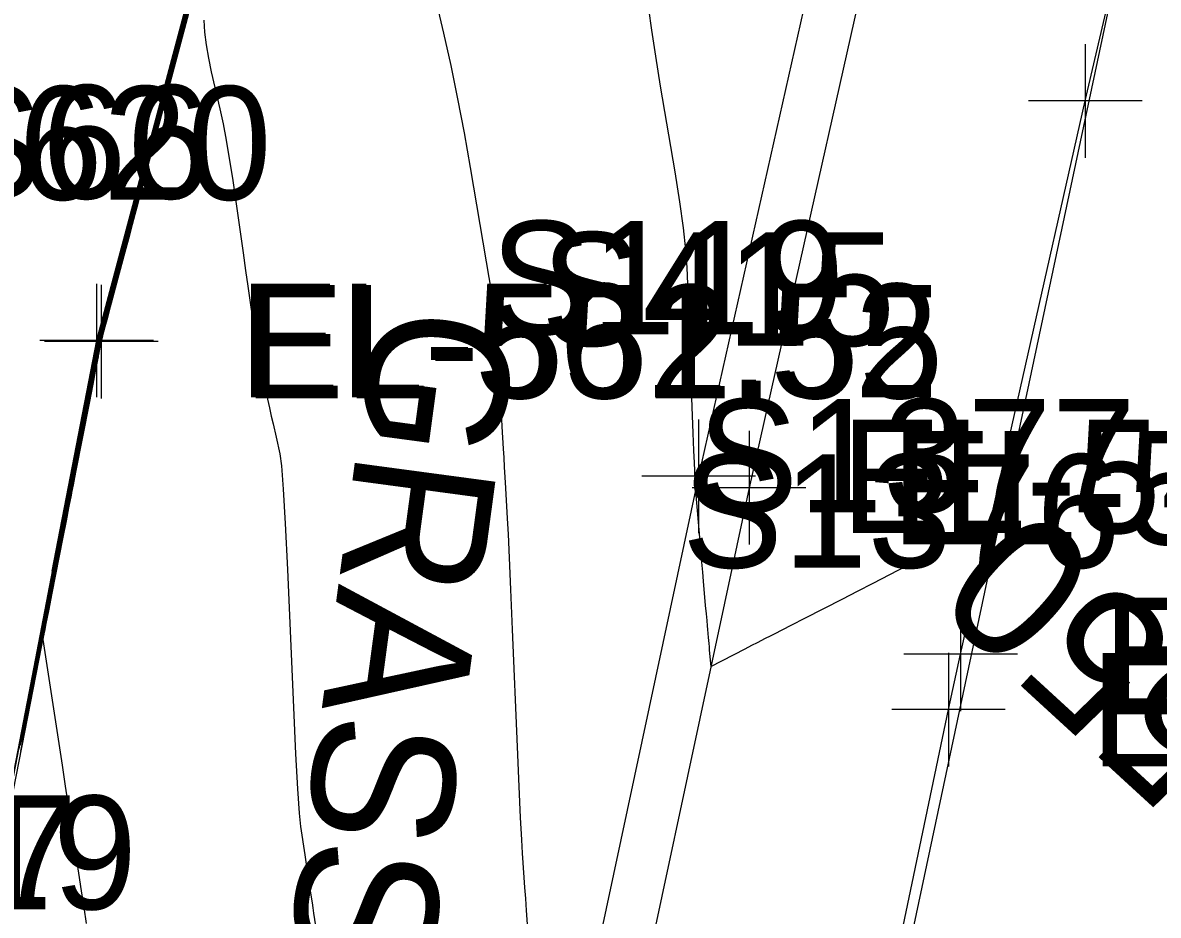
# Model space of a CAD drawing. Extents: x 1724534 to 1727318, y 657156 to 660047.
# Drawn here: x 1725433.66 to 1725473.69, y 659041.04 to 659072.5 of the extents above; entities that cross this region are included whole.
import ezdxf

# ---------------------------------------------------------------- set-up
doc = ezdxf.new("R2010")
doc.units = 0
for name, color, linetype in [('SURVEY - CONTOURS - Index with Text', 7, 'Continuous'), ('SURVEY - CONTOURS - Intermediate with optional Text', 7, 'Continuous'), ('SURVEY - DRAINAGE - Area Shapes', 7, 'Continuous'), ('SURVEY - DTM - Breaklines', 7, 'Continuous'), ('SURVEY - DTM - Breaklines - Points - Elevations', 7, 'Continuous'), ('SURVEY - DTM - Breaklines - Points - Locators', 7, 'Continuous'), ('SURVEY - DTM - Breaklines - Points - Numbers', 7, 'Continuous'), ('SURVEY - NON-TRANSPORTATION - Features', 7, 'Continuous'), ('SURVEY - NON-TRANSPORTATION - Features - Points - Elevations', 7, 'Continuous'), ('SURVEY - NON-TRANSPORTATION - Features - Points - Locators', 7, 'Continuous'), ('SURVEY - NON-TRANSPORTATION - Features - Points - Numbers', 7, 'Continuous'), ('SURVEY - TRANSPORTATION - Features', 7, 'Continuous'), ('SURVEY - TRANSPORTATION - Features - Points - Elevations', 7, 'Continuous'), ('SURVEY - TRANSPORTATION - Features - Points - Locators', 7, 'Continuous'), ('SURVEY - TRANSPORTATION - Features - Points - Numbers', 7, 'Continuous'), ('SURVEY - TRANSPORTATION - Roads', 7, 'Continuous'), ('SURVEY - TRANSPORTATION - Roads - Points - Elevations', 7, 'Continuous'), ('SURVEY - TRANSPORTATION - Roads - Points - Locators', 7, 'Continuous'), ('SURVEY - TRANSPORTATION - Roads - Points - Numbers', 7, 'Continuous'), ('SURVEY - VEGETATION - Features with Text', 7, 'Continuous')]:
    doc.layers.add(name, color=color, linetype=linetype)

msp = doc.modelspace()

# ---------------------------------------------------------------- linework, layer by layer
at = {"layer": 'SURVEY - CONTOURS - Index with Text'}
for points in [[(1725431.702, 659037.607), (1725434.483, 659051.964), (1725436.289, 659061.278), (1725436.739, 659062.97), (1725442.803, 659085.689), (1725443.218, 659087.406), (1725444.067, 659090.895), (1725444.533, 659092.814), (1725445.251, 659095.766), (1725445.721, 659097.707), (1725446.434, 659100.638), (1725446.909, 659102.599), (1725448.47, 659109.011), (1725448.782, 659110.316), (1725449.09, 659111.611), (1725449.912, 659115.124), (1725450.242, 659116.515), (1725451.057, 659119.996)], [(1725439.596, 659073.346), (1725439.239, 659072.004), (1725439.115, 659071.537), (1725439.01, 659071.142), (1725438.857, 659070.567), (1725438.703, 659069.993), (1725438.636, 659069.741), (1725438.549, 659069.416), (1725438.443, 659069.017), (1725438.317, 659068.544), (1725437.957, 659067.186), (1725437.831, 659066.714), (1725437.726, 659066.318), (1725437.64, 659065.996), (1725437.425, 659065.193), (1725437.36, 659064.946), (1725437.273, 659064.622), (1725437.167, 659064.221), (1725437.04, 659063.744), (1725436.674, 659062.369), (1725436.554, 659061.916), (1725436.467, 659061.59), (1725436.414, 659061.39), (1725436.395, 659061.316), (1725436.387, 659061.288), (1725436.383, 659061.272), (1725436.378, 659061.245), (1725436.37, 659061.208), (1725436.36, 659061.159), (1725436.332, 659061.015), (1725436.318, 659060.942), (1725436.296, 659060.831), (1725436.268, 659060.682), (1725436.231, 659060.495), (1725436.125, 659059.945), (1725436.077, 659059.699), (1725435.934, 659058.963), (1725435.838, 659058.474), (1725435.562, 659057.061), (1725435.467, 659056.572), (1725435.388, 659056.166), (1725435.325, 659055.842), (1725435.278, 659055.601), (1725435.174, 659055.066), (1725435.127, 659054.824), (1725435.064, 659054.498), (1725434.984, 659054.088), (1725434.887, 659053.594), (1725434.608, 659052.166), (1725434.512, 659051.673), (1725434.433, 659051.266), (1725434.324, 659050.707), (1725434.224, 659050.19), (1725434.178, 659049.953), (1725434.115, 659049.629), (1725434.034, 659049.217), (1725433.655, 659047.272)], [(1725455.714, 659072.988), (1725455.818, 659072.229), (1725455.957, 659071.32), (1725456.131, 659070.262), (1725456.641, 659067.24), (1725456.811, 659066.179), (1725456.939, 659065.263), (1725457.024, 659064.491), (1725457.066, 659063.864), (1725457.121, 659062.384), (1725457.142, 659061.812), (1725457.165, 659061.205), (1725457.189, 659060.562), (1725457.214, 659059.885), (1725457.284, 659058.033), (1725457.306, 659057.423), (1725457.323, 659056.984), (1725457.333, 659056.716), (1725457.336, 659056.618), (1725457.338, 659056.583), (1725457.339, 659056.561), (1725457.341, 659056.521), (1725457.344, 659056.463), (1725457.348, 659056.387), (1725457.371, 659055.991), (1725457.521, 659054.211), (1725457.553, 659053.837), (1725457.584, 659053.479), (1725457.614, 659053.137), (1725457.643, 659052.81), (1725457.719, 659051.96), (1725457.745, 659051.668), (1725457.767, 659051.429), (1725457.783, 659051.244), (1725457.795, 659051.112), (1725457.819, 659050.833), (1725457.828, 659050.726), (1725457.838, 659050.615), (1725457.849, 659050.499), (1725457.86, 659050.379), (1725457.912, 659049.81), (1725459.125, 659050.435), (1725459.363, 659050.558), (1725459.558, 659050.658), (1725459.709, 659050.735), (1725459.816, 659050.79), (1725460.045, 659050.905), (1725460.183, 659050.975), (1725460.425, 659051.099), (1725460.772, 659051.277), (1725461.224, 659051.508), (1725462.567, 659052.196), (1725463.086, 659052.463), (1725463.636, 659052.746), (1725464.218, 659053.046), (1725464.831, 659053.362), (1725465.307, 659053.608)]]:
    msp.add_lwpolyline(points, dxfattribs=at)
at = {"layer": 'SURVEY - CONTOURS - Intermediate with optional Text'}
for points in [[(1725433.535, 659046.907), (1725434.2, 659050.332), (1725435.155, 659055.249), (1725436.189, 659060.571), (1725436.327, 659061.277), (1725436.987, 659063.76), (1725438.005, 659067.578), (1725440.668, 659077.564), (1725442.833, 659085.68), (1725443.42, 659088.113), (1725444.157, 659091.145), (1725444.604, 659092.998), (1725445.337, 659096.012), (1725445.887, 659098.289), (1725446.516, 659100.878), (1725447.07, 659103.169), (1725448.273, 659108.114), (1725448.778, 659110.212), (1725449.263, 659112.252), (1725449.964, 659115.239), (1725450.417, 659117.144), (1725451.112, 659120.109)], [(1725434.699, 659053.17), (1725436.273, 659061.292), (1725442.792, 659085.707), (1725443.255, 659087.615), (1725444.093, 659091.06), (1725445.284, 659095.959), (1725446.393, 659100.517), (1725447.219, 659103.916), (1725448.527, 659109.292), (1725448.791, 659110.394), (1725449.003, 659111.291), (1725449.936, 659115.274), (1725450.155, 659116.2), (1725451.081, 659120.153)], [(1725429.966, 659025.758), (1725430.741, 659031.202), (1725430.886, 659032.237), (1725431.415, 659035.966), (1725431.447, 659036.202), (1725431.482, 659036.4), (1725434.451, 659051.71), (1725436.305, 659061.264), (1725436.343, 659061.413), (1725437.366, 659065.246), (1725442.825, 659085.715), (1725443.319, 659087.759), (1725444.112, 659091.02), (1725444.618, 659093.111), (1725445.294, 659095.889), (1725445.804, 659097.998), (1725446.475, 659100.758), (1725446.99, 659102.884), (1725448.342, 659108.44), (1725448.764, 659110.197), (1725449.177, 659111.932), (1725449.938, 659115.182), (1725450.329, 659116.829), (1725451.085, 659120.053)], [(1725433.615, 659047.15), (1725434.133, 659049.808), (1725434.569, 659052.052), (1725435.237, 659055.483), (1725436.191, 659060.385), (1725436.361, 659061.256), (1725436.382, 659061.34), (1725437.317, 659064.857), (1725442.731, 659085.181), (1725442.862, 659085.671), (1725443.621, 659088.819), (1725444.146, 659090.979), (1725444.876, 659094.003), (1725445.422, 659096.257), (1725446.054, 659098.871), (1725446.599, 659101.119), (1725447.231, 659103.739), (1725448.137, 659107.462), (1725448.805, 659110.243), (1725449.518, 659113.238), (1725449.924, 659114.969), (1725450.672, 659118.118), (1725451.075, 659119.835)], [(1725447.789, 659075.133), (1725448.489, 659072.128), (1725448.745, 659070.987), (1725448.988, 659069.817), (1725449.217, 659068.617), (1725449.434, 659067.389), (1725449.994, 659064.073), (1725450.178, 659062.963), (1725450.312, 659062.118), (1725450.395, 659061.54), (1725450.427, 659061.227), (1725450.445, 659060.747), (1725450.452, 659060.561), (1725450.459, 659060.365), (1725450.467, 659060.156), (1725450.475, 659059.937), (1725450.498, 659059.336), (1725450.505, 659059.138), (1725450.511, 659058.996), (1725450.514, 659058.909), (1725450.515, 659058.877), (1725450.515, 659058.866), (1725450.518, 659058.825), (1725450.524, 659058.712), (1725450.535, 659058.526), (1725450.549, 659058.267), (1725450.595, 659057.48), (1725450.612, 659057.172), (1725450.631, 659056.837), (1725450.652, 659056.476), (1725450.674, 659056.088), (1725450.736, 659055.02), (1725450.764, 659054.475), (1725450.803, 659053.642), (1725450.852, 659052.521), (1725450.913, 659051.112), (1725451.088, 659046.972), (1725451.148, 659045.573), (1725451.197, 659044.482), (1725451.236, 659043.699), (1725451.264, 659043.223), (1725451.324, 659042.365), (1725451.348, 659042.022), (1725451.375, 659041.635), (1725451.405, 659041.204), (1725451.438, 659040.73)], [(1725439.696, 659073.656), (1725439.288, 659072.12), (1725439.149, 659071.598), (1725439.039, 659071.186), (1725438.958, 659070.883), (1725438.907, 659070.688), (1725438.807, 659070.315), (1725438.755, 659070.12), (1725438.673, 659069.813), (1725438.562, 659069.395), (1725438.421, 659068.866), (1725438.007, 659067.306), (1725437.867, 659066.778), (1725437.756, 659066.364), (1725437.676, 659066.063), (1725437.626, 659065.876), (1725437.534, 659065.529), (1725437.484, 659065.341), (1725437.403, 659065.037), (1725437.291, 659064.616), (1725437.148, 659064.08), (1725436.727, 659062.494), (1725436.588, 659061.973), (1725436.407, 659061.292), (1725436.403, 659061.275), (1725436.4, 659061.262), (1725436.394, 659061.235), (1725436.386, 659061.194), (1725436.375, 659061.138), (1725436.343, 659060.972), (1725436.329, 659060.903), (1725436.313, 659060.818), (1725436.294, 659060.719), (1725436.272, 659060.605), (1725436.209, 659060.282), (1725436.173, 659060.099), (1725436.114, 659059.792), (1725435.601, 659057.168), (1725435.494, 659056.616), (1725435.352, 659055.891), (1725435.318, 659055.718), (1725435.262, 659055.424), (1725435.228, 659055.25), (1725435.168, 659054.946), (1725435.084, 659054.513), (1725434.974, 659053.951), (1725434.648, 659052.28), (1725434.538, 659051.72), (1725434.455, 659051.292), (1725434.397, 659050.996), (1725434.283, 659050.408), (1725434.224, 659050.107), (1725434.028, 659049.099), (1725433.694, 659047.394), (1725433.583, 659046.824)], [(1725439.796, 659073.965), (1725439.183, 659071.659), (1725439.069, 659071.23), (1725438.993, 659070.946), (1725438.957, 659070.809), (1725438.911, 659070.638), (1725438.874, 659070.499), (1725438.797, 659070.211), (1725438.681, 659069.774), (1725438.525, 659069.188), (1725438.057, 659067.426), (1725437.902, 659066.842), (1725437.787, 659066.41), (1725437.713, 659066.13), (1725437.642, 659065.865), (1725437.608, 659065.736), (1725437.532, 659065.452), (1725437.415, 659065.011), (1725437.257, 659064.415), (1725436.779, 659062.619), (1725436.623, 659062.029), (1725436.51, 659061.608), (1725436.443, 659061.354), (1725436.42, 659061.268), (1725436.419, 659061.263), (1725436.417, 659061.252), (1725436.411, 659061.225), (1725436.402, 659061.18), (1725436.39, 659061.118), (1725436.354, 659060.93), (1725436.341, 659060.863), (1725436.329, 659060.806), (1725436.32, 659060.756), (1725436.312, 659060.715), (1725436.293, 659060.618), (1725436.27, 659060.498), (1725436.214, 659060.213), (1725436.126, 659059.761), (1725436.005, 659059.144), (1725435.52, 659056.66), (1725435.433, 659056.215), (1725435.38, 659055.94), (1725435.359, 659055.835), (1725435.349, 659055.782), (1725435.328, 659055.675), (1725435.273, 659055.394), (1725435.184, 659054.938), (1725435.061, 659054.307), (1725434.687, 659052.394), (1725434.565, 659051.766), (1725434.477, 659051.318), (1725434.424, 659051.048), (1725434.406, 659050.955), (1725434.405, 659050.951), (1725434.403, 659050.939), (1725434.4, 659050.921), (1725434.395, 659050.895), (1725434.368, 659050.759), (1725434.927, 659047.093), (1725435.044, 659046.325), (1725435.155, 659045.594), (1725435.261, 659044.898), (1725435.362, 659044.239), (1725435.622, 659042.528), (1725435.718, 659041.902), (1725435.808, 659041.308), (1725435.894, 659040.746)], [(1725433.575, 659047.029), (1725434.042, 659049.426), (1725434.529, 659051.938), (1725434.999, 659054.351), (1725435.484, 659056.846), (1725436.151, 659060.275), (1725436.344, 659061.266), (1725436.385, 659061.426), (1725437.209, 659064.521), (1725438.109, 659067.9), (1725439.491, 659073.087)], [(1725440.04, 659072.587), (1725440.069, 659072.161), (1725440.122, 659071.715), (1725440.2, 659071.251), (1725440.302, 659070.768), (1725440.608, 659069.455), (1725440.721, 659068.933), (1725440.832, 659068.353), (1725440.94, 659067.715), (1725441.046, 659067.018), (1725441.424, 659064.389), (1725441.514, 659063.764), (1725441.594, 659063.207), (1725441.664, 659062.718), (1725441.839, 659061.504), (1725441.898, 659061.1), (1725441.942, 659060.802), (1725441.972, 659060.608), (1725441.987, 659060.518), (1725442.01, 659060.419), (1725442.026, 659060.348), (1725442.104, 659060.008), (1725442.166, 659059.737), (1725442.352, 659058.928), (1725442.419, 659058.635), (1725442.481, 659058.363), (1725442.591, 659057.884), (1725442.725, 659057.301), (1725442.779, 659056.882), (1725442.841, 659056.062), (1725442.91, 659054.841), (1725442.987, 659053.22), (1725443.202, 659048.362), (1725443.278, 659046.733), (1725443.344, 659045.491), (1725443.401, 659044.637), (1725443.447, 659044.169), (1725443.599, 659043.169), (1725443.638, 659042.918), (1725443.674, 659042.681), (1725443.708, 659042.46), (1725443.795, 659041.889), (1725443.857, 659041.483), (1725443.885, 659041.296), (1725443.912, 659041.119), (1725443.982, 659040.662)]]:
    msp.add_lwpolyline(points, dxfattribs=at)
at = {"layer": 'SURVEY - DRAINAGE - Area Shapes'}
msp.add_lwpolyline([(1725457.865, 659006.777), (1725413.857, 659016.262), (1725297.605, 659050.843), (1725314.042, 659296.608), (1725386.76, 659493.901), (1725483.401, 659755.229), (1725623.949, 659732.704), (1725676.22, 659724.326), (1725634.82, 659466.017), (1725543.324, 659353.721), (1725499.683, 659185.923), (1725479.088, 659106.738)], close=True, dxfattribs=at)
at = {"layer": 'SURVEY - DTM - Breaklines'}
for points in [[(1725548.52, 659521.481), (1725540.965, 659497.216), (1725536.847, 659481.64), (1725536.065, 659476.4), (1725532.186, 659451.331), (1725527.526, 659426.779), (1725520.287, 659402.807), (1725512.005, 659379.174), (1725506.044, 659356.068), (1725503.268, 659330.772), (1725496.158, 659306.737), (1725491.301, 659280.213), (1725484.669, 659256.065), (1725478.26, 659232.056), (1725472.366, 659207.66), (1725466.542, 659183.359), (1725459.12, 659159.228), (1725454.379, 659134.473), (1725448.668, 659109.979), (1725442.764, 659085.69), (1725436.263, 659061.294), (1725431.444, 659036.269), (1725428.274, 659013.717), (1725429.417, 659007.151)], [(1725504.884, 659250.966), (1725498.725, 659226.793), (1725492.704, 659202.503), (1725486.609, 659178.27), (1725480.544, 659153.955), (1725474.624, 659129.616), (1725468.741, 659105.278), (1725462.975, 659080.964), (1725457.482, 659056.509), (1725452.226, 659031.922), (1725447.641, 659009.959), (1725446.425, 659003.851), (1725441.811, 658979.15), (1725437.527, 658954.376), (1725432.503, 658922.481), (1725434.197, 658921.722)]]:
    msp.add_lwpolyline(points, dxfattribs=at)
at = {"layer": 'SURVEY - DTM - Breaklines - Points - Locators'}
for p, q in [((1725436.263, 659063.294), (1725436.263, 659059.294)), ((1725438.263, 659061.294), (1725434.263, 659061.294)), ((1725457.482, 659058.509), (1725457.482, 659054.509)), ((1725459.482, 659056.509), (1725455.482, 659056.509))]:
    msp.add_line(p, q, dxfattribs=at)
at = {"layer": 'SURVEY - NON-TRANSPORTATION - Features'}
msp.add_lwpolyline([(1725429.417, 659007.151), (1725429.417, 659007.151), (1725428.421, 659013.689), (1725431.524, 659036.252), (1725436.426, 659061.257), (1725442.928, 659085.652), (1725448.785, 659109.952), (1725454.62, 659134.415), (1725460.644, 659158.853), (1725466.906, 659183.267), (1725472.478, 659207.631), (1725478.626, 659231.962), (1725484.871, 659256.014)], dxfattribs=at)
at = {"layer": 'SURVEY - NON-TRANSPORTATION - Features - Points - Locators'}
for p, q in [((1725436.426, 659063.257), (1725436.426, 659059.257)), ((1725438.426, 659061.257), (1725434.426, 659061.257))]:
    msp.add_line(p, q, dxfattribs=at)
at = {"layer": 'SURVEY - TRANSPORTATION - Features'}
msp.add_lwpolyline([(1725506.673, 659250.514), (1725500.512, 659226.334), (1725494.493, 659202.049), (1725488.389, 659177.819), (1725482.327, 659153.516), (1725476.395, 659129.191), (1725470.514, 659104.862), (1725464.748, 659080.55), (1725459.259, 659056.109), (1725454.008, 659031.549), (1725449.429, 659009.612), (1725448.213, 659003.504), (1725443.603, 658978.829), (1725439.325, 658954.082), (1725434.304, 658922.209), (1725434.197, 658921.722)], dxfattribs=at)
at = {"layer": 'SURVEY - TRANSPORTATION - Features - Points - Locators'}
for p, q in [((1725459.259, 659058.109), (1725459.259, 659054.109)), ((1725461.259, 659056.109), (1725457.259, 659056.109))]:
    msp.add_line(p, q, dxfattribs=at)
at = {"layer": 'SURVEY - TRANSPORTATION - Roads'}
msp.add_lwpolyline([(1725435.76, 658873.112), (1725439.371, 658898.842), (1725439.657, 658900.819), (1725445.023, 658936.389), (1725447.926, 658954.139), (1725448.261, 658956.109), (1725453.558, 658985.616), (1725453.93, 658987.58), (1725458.117, 659009.159), (1725458.517, 659011.117), (1725466.292, 659048.286), (1725466.718, 659050.238), (1725471.114, 659069.737), (1725478.393, 659100.872), (1725479.306, 659104.764), (1725484.9, 659128.087), (1725485.373, 659130.029), (1725489.666, 659147.5), (1725494.922, 659168.852), (1725495.411, 659170.791), (1725504.745, 659207.606), (1725509.226, 659225.033), (1725509.717, 659226.971)], dxfattribs=at)
at = {"layer": 'SURVEY - TRANSPORTATION - Roads - Points - Locators'}
for p, q in [((1725471.114, 659071.737), (1725471.114, 659067.737)), ((1725473.114, 659069.737), (1725469.114, 659069.737)), ((1725466.718, 659052.238), (1725466.718, 659048.238)), ((1725468.718, 659050.238), (1725464.718, 659050.238)), ((1725466.292, 659050.286), (1725466.292, 659046.286)), ((1725468.292, 659048.286), (1725464.292, 659048.286))]:
    msp.add_line(p, q, dxfattribs=at)

# ---------------------------------------------------------------- texts
at = {"layer": 'SURVEY - CONTOURS - Index with Text'}
msp.add_text('550', height=5, rotation=137.4772, dxfattribs=at).set_placement((1725477.297, 659048.154))
at = {"layer": 'SURVEY - DTM - Breaklines - Points - Elevations'}
for s, p in [('EL-561.52', (1725441.263, 659059.294)), ('EL-549.98', (1725462.482, 659054.509))]:
    msp.add_text(s, height=4, dxfattribs=at).set_placement(p)
at = {"layer": 'SURVEY - DTM - Breaklines - Points - Numbers'}
for s, p in [('S66', (1725430.769, 659066.294)), ('S119', (1725450.13, 659061.509)), ('S67', (1725426.06, 659041.269))]:
    msp.add_text(s, height=4, dxfattribs=at).set_placement(p)
at = {"layer": 'SURVEY - NON-TRANSPORTATION - Features - Points - Elevations'}
msp.add_text('EL-552.55', height=4, dxfattribs=at).set_placement((1725441.426, 659059.257))
at = {"layer": 'SURVEY - NON-TRANSPORTATION - Features - Points - Numbers'}
for s, p in [('S1620', (1725426.965, 659066.257)), ('S1619', (1725422.221, 659041.252))]:
    msp.add_text(s, height=4, dxfattribs=at).set_placement(p)
at = {"layer": 'SURVEY - TRANSPORTATION - Features - Points - Elevations'}
msp.add_text('EL-549.74', height=4, dxfattribs=at).set_placement((1725464.259, 659054.109))
at = {"layer": 'SURVEY - TRANSPORTATION - Features - Points - Numbers'}
msp.add_text('S415', height=4, dxfattribs=at).set_placement((1725451.923, 659061.109))
at = {"layer": 'SURVEY - TRANSPORTATION - Roads - Points - Elevations'}
for s, p in [('EL-550.19', (1725471.718, 659048.238)), ('EL-550.27', (1725471.292, 659046.286))]:
    msp.add_text(s, height=4, dxfattribs=at).set_placement(p)
at = {"layer": 'SURVEY - TRANSPORTATION - Roads - Points - Numbers'}
for s, p in [('S1377', (1725457.43, 659055.238)), ('S1376', (1725456.894, 659053.286))]:
    msp.add_text(s, height=4, dxfattribs=at).set_placement(p)
at = {"layer": 'SURVEY - VEGETATION - Features with Text'}
msp.add_text('GRASS', height=5, rotation=262.3562, dxfattribs=at).set_placement((1725446.126, 659062.682))

doc.saveas('drawing.dxf')
